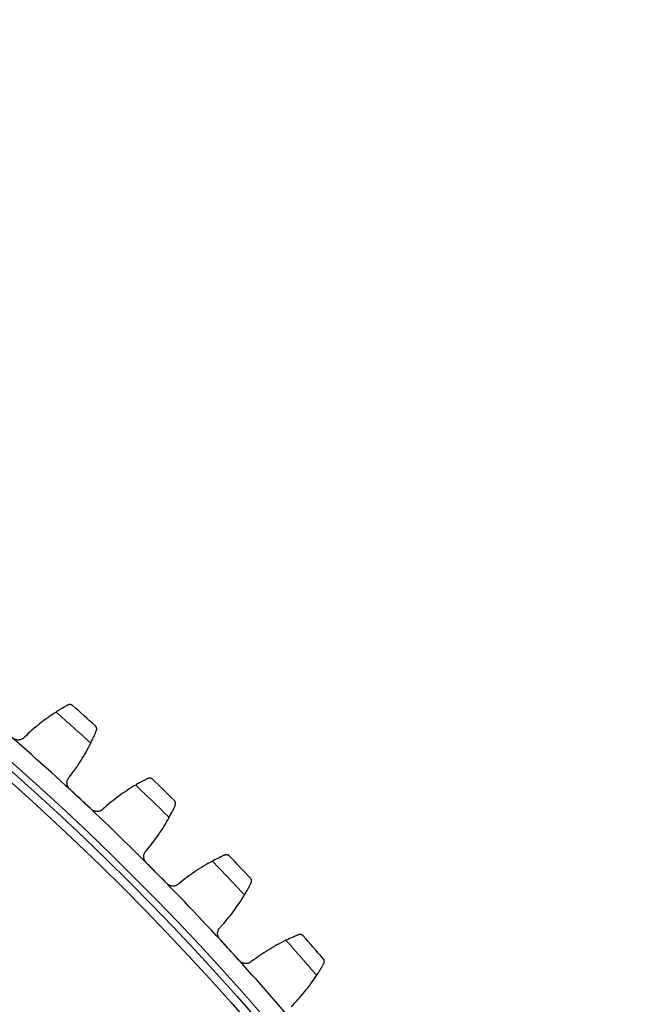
# Model space of a CAD drawing. Header units: inches. Extents: x 0 to 20790, y -12 to 14700.
# Tile 271 of 359: x 10380 to 10527, y 4089 to 4320. Entities that reach past the tile are written whole.
import ezdxf

# ---------------------------------------------------------------- set-up
doc = ezdxf.new("R2010")
doc.units = ezdxf.units.IN
doc.layers.add('1', color=7, linetype='Continuous', true_color=0xffffff)
doc.layers.add('254', color=7, linetype='Continuous', true_color=0xffffff)
doc.styles.add('latin_extended', font='simplex.shx')
doc.dimstyles.get("Standard").update_dxf_attribs({"dimtxt": 0.18, "dimasz": 0.18, "dimexe": 0.18, "dimexo": 0.0625, "dimgap": 0.09, "dimtad": 0, "dimtih": 1, "dimtoh": 1, "dimdec": 4, "dimzin": 0, "dimdsep": 46, "dimtxsty": 'Standard', "dimcen": 0.09, "dimadec": 0, "dimazin": 0, "dimtfac": 1, "dimtdec": 4, "dimtofl": 0, "dimtmove": 0, "dimatfit": 3, "dimfxl": 1, "dimtolj": 1, "dimtzin": 0, "dimarcsym": 0})

# ---------------------------------------------------------------- blocks, each defined once
blk = doc.blocks.new('_U2')
at = {"layer": '254', "color": 3, "linetype": 'Continuous', "lineweight": 13, "transparency": 16777216}
for p, q in [((11344.19, 6006), (12004.46, 6006)), ((11969.46, 5883.5), (11969.46, 3805.5)), ((10006.19, 3683), (12004.46, 3683))]:
    blk.add_line(p, q, dxfattribs=at)
at = {"layer": '254', "color": 3, "transparency": 16777216}
for points in [[(11989.87, 5883.5), (11949.04, 5883.5), (11969.46, 6006)], [(11949.04, 3805.5), (11989.87, 3805.5), (11969.46, 3683)]]:
    blk.add_solid(points, dxfattribs=at)
at = {"layer": 'Defpoints', "color": 0, "transparency": 16777216}
for p in [(11309.19, 6006), (9971.19, 3683), (11969.46, 3683)]:
    blk.add_point(p, dxfattribs=at)
at = {"layer": '254', "color": 2, "lineweight": 13, "transparency": 16777216, "insert": (11785.71, 4628.67), "char_height": 122.5, "attachment_point": 1, "rotation": 90, "style": 'latin_extended'}
blk.add_mtext('\\A1;2323', dxfattribs=at)

msp = doc.modelspace()

# ---------------------------------------------------------------- linework, layer by layer
at = {"layer": '1', "color": 110, "linetype": 'Continuous', "lineweight": 13}
for radius in [616.6, 458.862]:
    msp.add_circle((9971.186, 3683), radius, dxfattribs=at)
at = {"layer": '1', "color": 2, "linetype": 'Continuous', "lineweight": 25}
for radius in [615, 613, 461, 460, 458.594]:
    msp.add_circle((9971.186, 3683), radius, dxfattribs=at)
for radius, start, end in [(636, 47.831941, 48.473792), (621, 47.006369, 49.299363), (636, 45.538947, 46.180798), (621, 44.713376, 47.006369), (636, 43.245954, 43.887804), (621, 42.420382, 44.713376), (636, 40.95296, 41.594811), (621, 40.127389, 42.420382)]:
    msp.add_arc((9971.186, 3683), radius, start, end, dxfattribs=at)
at = {"layer": '1', "color": 110, "linetype": 'Continuous', "lineweight": 13}
for start, end in [(47.658506, 48.647227), (45.365512, 46.354233), (43.072518, 44.06124), (40.779525, 41.768246)]:
    msp.add_arc((9971.186, 3683), 632.294, start, end, dxfattribs=at)
at = {"layer": '1', "color": 2, "linetype": 'Continuous', "lineweight": 25}
for points, knots in [([(10391.685, 4159.271), (10391.608, 4159.228), (10391.524, 4159.182), (10391.346, 4159.083), (10391.157, 4158.977), (10390.948, 4158.857), (10390.811, 4158.778), (10390.783, 4158.762), (10390.727, 4158.729), (10390.698, 4158.713), (10390.612, 4158.662), (10390.554, 4158.628), (10390.377, 4158.524), (10390.256, 4158.452), (10390.007, 4158.303), (10389.88, 4158.226), (10389.685, 4158.106), (10389.619, 4158.065), (10389.519, 4158.003), (10389.486, 4157.982), (10389.419, 4157.94), (10389.385, 4157.919), (10389.215, 4157.812), (10389.077, 4157.725), (10388.938, 4157.636)], [0, 0, 0, 0, 0.125, 0.125, 0.25, 0.375, 0.375, 0.40625, 0.40625, 0.4375, 0.4375, 0.5, 0.5, 0.625, 0.625, 0.75, 0.75, 0.8125, 0.8125, 0.84375, 0.84375, 0.875, 0.875, 1, 1, 1, 1]), ([(10392.83, 4159.143), (10392.829, 4159.144), (10392.828, 4159.145), (10392.826, 4159.147), (10392.825, 4159.148), (10392.821, 4159.151), (10392.815, 4159.157), (10392.799, 4159.17), (10392.766, 4159.196), (10392.737, 4159.217), (10392.678, 4159.256), (10392.636, 4159.279), (10392.507, 4159.34), (10392.415, 4159.369), (10392.268, 4159.391), (10392.217, 4159.395), (10392.14, 4159.395), (10392.114, 4159.394), (10392.061, 4159.389), (10392.034, 4159.386), (10391.954, 4159.373), (10391.9, 4159.36), (10391.793, 4159.324), (10391.739, 4159.3), (10391.685, 4159.271)], [0, 0, 0, 0, 0.0039062, 0.0039062, 0.0078125, 0.0078125, 0.015625, 0.03125, 0.0625, 0.125, 0.125, 0.25, 0.25, 0.5, 0.5, 0.625, 0.625, 0.6875, 0.6875, 0.75, 0.75, 0.875, 0.875, 1, 1, 1, 1]), ([(10398.39, 4153.266), (10398.413, 4153.323), (10398.431, 4153.378), (10398.455, 4153.489), (10398.462, 4153.543), (10398.468, 4153.65), (10398.466, 4153.702), (10398.455, 4153.805), (10398.446, 4153.855), (10398.421, 4153.952), (10398.404, 4153.998), (10398.366, 4154.088), (10398.344, 4154.131), (10398.294, 4154.212), (10398.266, 4154.251), (10398.221, 4154.306), (10398.197, 4154.332), (10398.168, 4154.362), (10398.153, 4154.376), (10398.146, 4154.382), (10398.142, 4154.386), (10398.14, 4154.388), (10398.138, 4154.39)], [0, 0, 0, 0, 0.125, 0.125, 0.25, 0.25, 0.375, 0.375, 0.5, 0.5, 0.625, 0.625, 0.75, 0.75, 0.875, 0.875, 0.9375, 0.96875, 0.984375, 0.9921875, 0.9921875, 1, 1, 1, 1]), ([(10397.066, 4150.356), (10397.14, 4150.504), (10397.211, 4150.65), (10397.35, 4150.936), (10397.484, 4151.216), (10397.61, 4151.487), (10397.701, 4151.686), (10397.731, 4151.751), (10397.775, 4151.849), (10397.79, 4151.881), (10397.819, 4151.945), (10397.833, 4151.976), (10397.903, 4152.133), (10398.01, 4152.373), (10398.106, 4152.594), (10398.196, 4152.805), (10398.239, 4152.905), (10398.289, 4153.024), (10398.299, 4153.047), (10398.318, 4153.093), (10398.347, 4153.161), (10398.373, 4153.225), (10398.39, 4153.266)], [0, 0, 0, 0, 0.125, 0.125, 0.25, 0.375, 0.375, 0.4375, 0.4375, 0.46875, 0.46875, 0.5, 0.5, 0.625, 0.75, 0.75, 0.875, 0.875, 0.90625, 0.90625, 0.9375, 1, 1, 1, 1]), ([(10381.559, 4151.755), (10381.474, 4151.658), (10381.381, 4151.57), (10381.23, 4151.453), (10381.177, 4151.416), (10381.096, 4151.365), (10381.068, 4151.348), (10381.012, 4151.317), (10380.984, 4151.301), (10380.84, 4151.229), (10380.72, 4151.182), (10380.534, 4151.13), (10380.471, 4151.115), (10380.375, 4151.098), (10380.343, 4151.093), (10380.278, 4151.085), (10380.246, 4151.081), (10380.084, 4151.068), (10379.954, 4151.071), (10379.791, 4151.089), (10379.759, 4151.094), (10379.694, 4151.105), (10379.661, 4151.111), (10379.564, 4151.132), (10379.501, 4151.149), (10379.314, 4151.21), (10379.193, 4151.262), (10379.048, 4151.343), (10379.019, 4151.361), (10378.963, 4151.396), (10378.935, 4151.414), (10378.853, 4151.472), (10378.801, 4151.512), (10378.75, 4151.556)], [0, 0, 0, 0, 0.125, 0.125, 0.1875, 0.1875, 0.21875, 0.21875, 0.25, 0.25, 0.375, 0.375, 0.4375, 0.4375, 0.46875, 0.46875, 0.5, 0.5, 0.625, 0.625, 0.65625, 0.65625, 0.6875, 0.6875, 0.75, 0.75, 0.875, 0.875, 0.90625, 0.90625, 0.9375, 0.9375, 1, 1, 1, 1]), ([(10392.143, 4139.562), (10392.094, 4139.607), (10392.001, 4139.702), (10391.879, 4139.857), (10391.807, 4139.968), (10391.757, 4140.054), (10391.741, 4140.083), (10391.711, 4140.142), (10391.697, 4140.172), (10391.629, 4140.322), (10391.588, 4140.446), (10391.551, 4140.606), (10391.544, 4140.638), (10391.535, 4140.687), (10391.533, 4140.703), (10391.527, 4140.735), (10391.516, 4140.816), (10391.504, 4140.962), (10391.507, 4141.092), (10391.515, 4141.221), (10391.523, 4141.285), (10391.554, 4141.478), (10391.588, 4141.602), (10391.654, 4141.782), (10391.68, 4141.841), (10391.722, 4141.928), (10391.737, 4141.956), (10391.768, 4142.013), (10391.784, 4142.041), (10391.868, 4142.178), (10391.945, 4142.28), (10392.032, 4142.376)], [0, 0, 0, 0, 0.0625, 0.125, 0.1875, 0.1875, 0.21875, 0.21875, 0.25, 0.25, 0.375, 0.375, 0.40625, 0.40625, 0.421875, 0.421875, 0.4375, 0.5, 0.5625, 0.5625, 0.625, 0.625, 0.75, 0.75, 0.8125, 0.8125, 0.84375, 0.84375, 0.875, 0.875, 1, 1, 1, 1]), ([(10410.404, 4142.066), (10410.325, 4142.026), (10410.239, 4141.983), (10410.057, 4141.891), (10409.865, 4141.793), (10409.651, 4141.681), (10409.51, 4141.608), (10409.482, 4141.593), (10409.425, 4141.563), (10409.395, 4141.547), (10409.307, 4141.5), (10409.248, 4141.469), (10409.067, 4141.372), (10408.943, 4141.305), (10408.689, 4141.165), (10408.559, 4141.093), (10408.359, 4140.981), (10408.291, 4140.943), (10408.189, 4140.885), (10408.155, 4140.866), (10408.086, 4140.827), (10408.051, 4140.807), (10407.877, 4140.707), (10407.736, 4140.625), (10407.594, 4140.541)], [0, 0, 0, 0, 0.125, 0.125, 0.25, 0.375, 0.375, 0.40625, 0.40625, 0.4375, 0.4375, 0.5, 0.5, 0.625, 0.625, 0.75, 0.75, 0.8125, 0.8125, 0.84375, 0.84375, 0.875, 0.875, 1, 1, 1, 1]), ([(10411.543, 4141.892), (10411.542, 4141.893), (10411.541, 4141.894), (10411.539, 4141.896), (10411.538, 4141.897), (10411.534, 4141.9), (10411.528, 4141.906), (10411.512, 4141.92), (10411.481, 4141.948), (10411.453, 4141.969), (10411.395, 4142.011), (10411.355, 4142.036), (10411.228, 4142.102), (10411.137, 4142.134), (10410.991, 4142.162), (10410.94, 4142.168), (10410.863, 4142.171), (10410.837, 4142.171), (10410.784, 4142.169), (10410.757, 4142.167), (10410.677, 4142.157), (10410.622, 4142.146), (10410.513, 4142.114), (10410.459, 4142.093), (10410.404, 4142.066)], [0, 0, 0, 0, 0.0039063, 0.0039063, 0.0078125, 0.0078125, 0.015625, 0.03125, 0.0625, 0.125, 0.125, 0.25, 0.25, 0.5, 0.5, 0.625, 0.625, 0.6875, 0.6875, 0.75, 0.75, 0.875, 0.875, 1, 1, 1, 1]), ([(10415.424, 4132.943), (10415.504, 4133.088), (10415.581, 4133.23), (10415.73, 4133.51), (10415.876, 4133.786), (10416.012, 4134.051), (10416.112, 4134.246), (10416.144, 4134.31), (10416.192, 4134.406), (10416.208, 4134.437), (10416.239, 4134.5), (10416.255, 4134.531), (10416.331, 4134.684), (10416.448, 4134.92), (10416.552, 4135.137), (10416.651, 4135.344), (10416.698, 4135.443), (10416.752, 4135.559), (10416.763, 4135.582), (10416.784, 4135.628), (10416.815, 4135.694), (10416.845, 4135.757), (10416.863, 4135.798)], [0, 0, 0, 0, 0.125, 0.125, 0.25, 0.375, 0.375, 0.4375, 0.4375, 0.46875, 0.46875, 0.5, 0.5, 0.625, 0.75, 0.75, 0.875, 0.875, 0.90625, 0.90625, 0.9375, 1, 1, 1, 1]), ([(10416.863, 4135.798), (10416.889, 4135.853), (10416.908, 4135.908), (10416.937, 4136.017), (10416.946, 4136.071), (10416.956, 4136.178), (10416.957, 4136.23), (10416.95, 4136.333), (10416.943, 4136.383), (10416.921, 4136.481), (10416.907, 4136.528), (10416.872, 4136.619), (10416.852, 4136.663), (10416.805, 4136.747), (10416.779, 4136.786), (10416.735, 4136.843), (10416.713, 4136.87), (10416.685, 4136.901), (10416.67, 4136.916), (10416.664, 4136.922), (10416.66, 4136.926), (10416.658, 4136.928), (10416.656, 4136.931)], [0, 0, 0, 0, 0.125, 0.125, 0.25, 0.25, 0.375, 0.375, 0.5, 0.5, 0.625, 0.625, 0.75, 0.75, 0.875, 0.875, 0.9375, 0.96875, 0.984375, 0.9921875, 0.9921875, 1, 1, 1, 1]), ([(10399.985, 4134.961), (10399.896, 4134.867), (10399.8, 4134.783), (10399.644, 4134.672), (10399.59, 4134.638), (10399.507, 4134.59), (10399.479, 4134.574), (10399.421, 4134.545), (10399.392, 4134.53), (10399.245, 4134.464), (10399.124, 4134.422), (10398.936, 4134.377), (10398.873, 4134.365), (10398.776, 4134.352), (10398.743, 4134.348), (10398.678, 4134.342), (10398.646, 4134.34), (10398.483, 4134.334), (10398.354, 4134.341), (10398.192, 4134.366), (10398.16, 4134.372), (10398.095, 4134.386), (10398.063, 4134.393), (10397.967, 4134.418), (10397.904, 4134.438), (10397.72, 4134.506), (10397.601, 4134.563), (10397.46, 4134.65), (10397.432, 4134.668), (10397.377, 4134.706), (10397.35, 4134.725), (10397.27, 4134.786), (10397.219, 4134.829), (10397.17, 4134.874)], [0, 0, 0, 0, 0.125, 0.125, 0.1875, 0.1875, 0.21875, 0.21875, 0.25, 0.25, 0.375, 0.375, 0.4375, 0.4375, 0.46875, 0.46875, 0.5, 0.5, 0.625, 0.625, 0.65625, 0.65625, 0.6875, 0.6875, 0.75, 0.75, 0.875, 0.875, 0.90625, 0.90625, 0.9375, 0.9375, 1, 1, 1, 1]), ([(10410.072, 4122.354), (10410.025, 4122.401), (10409.937, 4122.5), (10409.82, 4122.66), (10409.753, 4122.773), (10409.707, 4122.861), (10409.692, 4122.891), (10409.665, 4122.951), (10409.651, 4122.982), (10409.59, 4123.134), (10409.553, 4123.26), (10409.523, 4123.421), (10409.517, 4123.453), (10409.511, 4123.502), (10409.508, 4123.518), (10409.505, 4123.551), (10409.496, 4123.633), (10409.491, 4123.779), (10409.498, 4123.908), (10409.512, 4124.037), (10409.522, 4124.101), (10409.561, 4124.292), (10409.599, 4124.415), (10409.673, 4124.592), (10409.701, 4124.65), (10409.747, 4124.735), (10409.763, 4124.763), (10409.796, 4124.818), (10409.813, 4124.845), (10409.902, 4124.979), (10409.983, 4125.078), (10410.074, 4125.17)], [0, 0, 0, 0, 0.0625, 0.125, 0.1875, 0.1875, 0.21875, 0.21875, 0.25, 0.25, 0.375, 0.375, 0.40625, 0.40625, 0.421875, 0.421875, 0.4375, 0.5, 0.5625, 0.5625, 0.625, 0.625, 0.75, 0.75, 0.8125, 0.8125, 0.84375, 0.84375, 0.875, 0.875, 1, 1, 1, 1]), ([(10429.55, 4123.906), (10429.549, 4123.907), (10429.548, 4123.908), (10429.546, 4123.911), (10429.545, 4123.912), (10429.542, 4123.915), (10429.536, 4123.921), (10429.521, 4123.936), (10429.491, 4123.964), (10429.463, 4123.987), (10429.407, 4124.031), (10429.368, 4124.057), (10429.244, 4124.128), (10429.154, 4124.164), (10429.009, 4124.198), (10428.959, 4124.206), (10428.882, 4124.212), (10428.856, 4124.213), (10428.803, 4124.213), (10428.776, 4124.212), (10428.695, 4124.206), (10428.641, 4124.197), (10428.531, 4124.169), (10428.475, 4124.15), (10428.42, 4124.125)], [0, 0, 0, 0, 0.0039063, 0.0039063, 0.0078125, 0.0078125, 0.015625, 0.03125, 0.0625, 0.125, 0.125, 0.25, 0.25, 0.5, 0.5, 0.625, 0.625, 0.6875, 0.6875, 0.75, 0.75, 0.875, 0.875, 1, 1, 1, 1]), ([(10428.42, 4124.125), (10428.338, 4124.089), (10428.251, 4124.049), (10428.066, 4123.965), (10427.87, 4123.874), (10427.651, 4123.771), (10427.508, 4123.703), (10427.479, 4123.69), (10427.421, 4123.662), (10427.391, 4123.647), (10427.301, 4123.604), (10427.24, 4123.575), (10427.056, 4123.485), (10426.929, 4123.423), (10426.669, 4123.294), (10426.537, 4123.227), (10426.332, 4123.123), (10426.263, 4123.088), (10426.159, 4123.034), (10426.124, 4123.016), (10426.053, 4122.98), (10426.018, 4122.961), (10425.84, 4122.869), (10425.696, 4122.793), (10425.551, 4122.715)], [0, 0, 0, 0, 0.125, 0.125, 0.25, 0.375, 0.375, 0.40625, 0.40625, 0.4375, 0.4375, 0.5, 0.5, 0.625, 0.625, 0.75, 0.75, 0.8125, 0.8125, 0.84375, 0.84375, 0.875, 0.875, 1, 1, 1, 1]), ([(10417.724, 4117.443), (10417.632, 4117.353), (10417.532, 4117.273), (10417.372, 4117.168), (10417.317, 4117.136), (10417.232, 4117.091), (10417.203, 4117.077), (10417.144, 4117.049), (10417.115, 4117.037), (10416.965, 4116.976), (10416.843, 4116.939), (10416.653, 4116.902), (10416.589, 4116.892), (10416.492, 4116.883), (10416.459, 4116.88), (10416.394, 4116.877), (10416.361, 4116.876), (10416.199, 4116.876), (10416.07, 4116.889), (10415.909, 4116.921), (10415.877, 4116.928), (10415.813, 4116.944), (10415.781, 4116.953), (10415.687, 4116.981), (10415.625, 4117.004), (10415.443, 4117.079), (10415.327, 4117.141), (10415.189, 4117.233), (10415.161, 4117.253), (10415.108, 4117.293), (10415.082, 4117.313), (10415.005, 4117.377), (10414.955, 4117.422), (10414.908, 4117.469)], [0, 0, 0, 0, 0.125, 0.125, 0.1875, 0.1875, 0.21875, 0.21875, 0.25, 0.25, 0.375, 0.375, 0.4375, 0.4375, 0.46875, 0.46875, 0.5, 0.5, 0.625, 0.625, 0.65625, 0.65625, 0.6875, 0.6875, 0.75, 0.75, 0.875, 0.875, 0.90625, 0.90625, 0.9375, 0.9375, 1, 1, 1, 1]), ([(10433.07, 4114.809), (10433.156, 4114.951), (10433.238, 4115.09), (10433.399, 4115.364), (10433.555, 4115.633), (10433.702, 4115.892), (10433.809, 4116.083), (10433.845, 4116.146), (10433.896, 4116.24), (10433.914, 4116.271), (10433.947, 4116.332), (10433.964, 4116.362), (10434.047, 4116.512), (10434.172, 4116.744), (10434.285, 4116.956), (10434.393, 4117.159), (10434.443, 4117.256), (10434.502, 4117.37), (10434.514, 4117.393), (10434.537, 4117.437), (10434.571, 4117.502), (10434.602, 4117.564), (10434.623, 4117.604)], [0, 0, 0, 0, 0.125, 0.125, 0.25, 0.375, 0.375, 0.4375, 0.4375, 0.46875, 0.46875, 0.5, 0.5, 0.625, 0.75, 0.75, 0.875, 0.875, 0.90625, 0.90625, 0.9375, 1, 1, 1, 1]), ([(10434.623, 4117.604), (10434.65, 4117.658), (10434.672, 4117.712), (10434.705, 4117.82), (10434.716, 4117.874), (10434.731, 4117.98), (10434.733, 4118.032), (10434.731, 4118.135), (10434.725, 4118.185), (10434.708, 4118.284), (10434.695, 4118.332), (10434.664, 4118.425), (10434.646, 4118.469), (10434.602, 4118.554), (10434.578, 4118.595), (10434.537, 4118.653), (10434.515, 4118.682), (10434.489, 4118.713), (10434.475, 4118.729), (10434.469, 4118.735), (10434.465, 4118.74), (10434.463, 4118.742), (10434.461, 4118.744)], [0, 0, 0, 0, 0.125, 0.125, 0.25, 0.25, 0.375, 0.375, 0.5, 0.5, 0.625, 0.625, 0.75, 0.75, 0.875, 0.875, 0.9375, 0.96875, 0.984375, 0.9921875, 0.9921875, 1, 1, 1, 1]), ([(10427.299, 4104.442), (10427.254, 4104.492), (10427.17, 4104.594), (10427.06, 4104.758), (10426.997, 4104.874), (10426.955, 4104.964), (10426.941, 4104.994), (10426.916, 4105.056), (10426.904, 4105.087), (10426.848, 4105.242), (10426.817, 4105.368), (10426.793, 4105.53), (10426.789, 4105.563), (10426.784, 4105.612), (10426.782, 4105.629), (10426.78, 4105.661), (10426.775, 4105.743), (10426.775, 4105.89), (10426.788, 4106.018), (10426.807, 4106.146), (10426.819, 4106.21), (10426.866, 4106.4), (10426.909, 4106.521), (10426.99, 4106.695), (10427.02, 4106.751), (10427.069, 4106.834), (10427.086, 4106.862), (10427.122, 4106.916), (10427.14, 4106.942), (10427.234, 4107.072), (10427.319, 4107.168), (10427.414, 4107.256)], [0, 0, 0, 0, 0.0625, 0.125, 0.1875, 0.1875, 0.21875, 0.21875, 0.25, 0.25, 0.375, 0.375, 0.40625, 0.40625, 0.421875, 0.421875, 0.4375, 0.5, 0.5625, 0.5625, 0.625, 0.625, 0.75, 0.75, 0.8125, 0.8125, 0.84375, 0.84375, 0.875, 0.875, 1, 1, 1, 1]), ([(10445.703, 4105.478), (10445.62, 4105.445), (10445.532, 4105.409), (10445.343, 4105.332), (10445.143, 4105.249), (10444.921, 4105.155), (10444.775, 4105.093), (10444.746, 4105.081), (10444.686, 4105.055), (10444.656, 4105.042), (10444.564, 4105.003), (10444.502, 4104.976), (10444.314, 4104.893), (10444.185, 4104.836), (10443.921, 4104.718), (10443.785, 4104.656), (10443.577, 4104.561), (10443.507, 4104.528), (10443.4, 4104.479), (10443.365, 4104.462), (10443.293, 4104.428), (10443.256, 4104.411), (10443.075, 4104.326), (10442.928, 4104.256), (10442.78, 4104.184)], [0, 0, 0, 0, 0.125, 0.125, 0.25, 0.375, 0.375, 0.40625, 0.40625, 0.4375, 0.4375, 0.5, 0.5, 0.625, 0.625, 0.75, 0.75, 0.8125, 0.8125, 0.84375, 0.84375, 0.875, 0.875, 1, 1, 1, 1]), ([(10446.824, 4105.214), (10446.823, 4105.215), (10446.822, 4105.217), (10446.82, 4105.219), (10446.819, 4105.22), (10446.816, 4105.223), (10446.81, 4105.23), (10446.796, 4105.245), (10446.767, 4105.274), (10446.74, 4105.298), (10446.686, 4105.344), (10446.648, 4105.372), (10446.527, 4105.448), (10446.438, 4105.488), (10446.295, 4105.527), (10446.245, 4105.537), (10446.168, 4105.547), (10446.142, 4105.549), (10446.09, 4105.551), (10446.063, 4105.551), (10445.982, 4105.547), (10445.927, 4105.541), (10445.815, 4105.518), (10445.759, 4105.501), (10445.703, 4105.478)], [0, 0, 0, 0, 0.0039062, 0.0039062, 0.0078125, 0.0078125, 0.015625, 0.03125, 0.0625, 0.125, 0.125, 0.25, 0.25, 0.5, 0.5, 0.625, 0.625, 0.6875, 0.6875, 0.75, 0.75, 0.875, 0.875, 1, 1, 1, 1]), ([(10434.749, 4099.229), (10434.653, 4099.143), (10434.55, 4099.067), (10434.386, 4098.969), (10434.33, 4098.939), (10434.243, 4098.897), (10434.213, 4098.884), (10434.153, 4098.859), (10434.123, 4098.848), (10433.972, 4098.793), (10433.847, 4098.761), (10433.657, 4098.731), (10433.592, 4098.724), (10433.495, 4098.719), (10433.462, 4098.718), (10433.397, 4098.717), (10433.364, 4098.718), (10433.202, 4098.724), (10433.073, 4098.742), (10432.914, 4098.78), (10432.883, 4098.788), (10432.819, 4098.807), (10432.788, 4098.817), (10432.694, 4098.85), (10432.633, 4098.874), (10432.454, 4098.957), (10432.341, 4099.023), (10432.207, 4099.121), (10432.18, 4099.142), (10432.128, 4099.184), (10432.103, 4099.205), (10432.029, 4099.272), (10431.981, 4099.319), (10431.936, 4099.368)], [0, 0, 0, 0, 0.125, 0.125, 0.1875, 0.1875, 0.21875, 0.21875, 0.25, 0.25, 0.375, 0.375, 0.4375, 0.4375, 0.46875, 0.46875, 0.5, 0.5, 0.625, 0.625, 0.65625, 0.65625, 0.6875, 0.6875, 0.75, 0.75, 0.875, 0.875, 0.90625, 0.90625, 0.9375, 0.9375, 1, 1, 1, 1]), ([(10451.64, 4098.714), (10451.67, 4098.767), (10451.693, 4098.82), (10451.731, 4098.927), (10451.744, 4098.98), (10451.763, 4099.085), (10451.768, 4099.137), (10451.769, 4099.24), (10451.766, 4099.291), (10451.752, 4099.39), (10451.742, 4099.439), (10451.714, 4099.532), (10451.697, 4099.577), (10451.658, 4099.664), (10451.635, 4099.706), (10451.596, 4099.766), (10451.576, 4099.795), (10451.55, 4099.828), (10451.537, 4099.844), (10451.531, 4099.851), (10451.528, 4099.855), (10451.526, 4099.857), (10451.524, 4099.86)], [0, 0, 0, 0, 0.125, 0.125, 0.25, 0.25, 0.375, 0.375, 0.5, 0.5, 0.625, 0.625, 0.75, 0.75, 0.875, 0.875, 0.9375, 0.96875, 0.984375, 0.9921875, 0.9921875, 1, 1, 1, 1]), ([(10449.977, 4095.983), (10450.068, 4096.121), (10450.156, 4096.257), (10450.328, 4096.524), (10450.494, 4096.787), (10450.652, 4097.041), (10450.766, 4097.227), (10450.804, 4097.289), (10450.86, 4097.38), (10450.878, 4097.41), (10450.914, 4097.47), (10450.932, 4097.5), (10451.021, 4097.646), (10451.155, 4097.872), (10451.277, 4098.08), (10451.392, 4098.279), (10451.447, 4098.373), (10451.51, 4098.485), (10451.523, 4098.507), (10451.548, 4098.551), (10451.584, 4098.615), (10451.618, 4098.675), (10451.64, 4098.714)], [0, 0, 0, 0, 0.125, 0.125, 0.25, 0.375, 0.375, 0.4375, 0.4375, 0.46875, 0.46875, 0.5, 0.5, 0.625, 0.75, 0.75, 0.875, 0.875, 0.90625, 0.90625, 0.9375, 1, 1, 1, 1])]:
    msp.add_open_spline(points, degree=3, knots=knots, dxfattribs=at)
for points in [[(10388.938, 4157.636), (10388.273, 4157.208), (10386.967, 4156.32), (10385.085, 4154.896), (10383.277, 4153.38), (10382.123, 4152.307), (10381.559, 4151.755)], [(10392.032, 4142.376), (10392.519, 4142.997), (10393.458, 4144.262), (10394.767, 4146.225), (10395.976, 4148.253), (10396.714, 4149.648), (10397.066, 4150.356)], [(10407.594, 4140.541), (10406.912, 4140.141), (10405.572, 4139.306), (10403.634, 4137.959), (10401.767, 4136.516), (10400.571, 4135.49), (10399.985, 4134.961)], [(10394.656, 4137.218), (10393.819, 4137.999), (10392.981, 4138.78), (10392.143, 4139.562)], [(10397.17, 4134.874), (10396.332, 4135.656), (10395.494, 4136.437), (10394.656, 4137.218)], [(10410.074, 4125.17), (10410.585, 4125.771), (10411.575, 4126.998), (10412.961, 4128.907), (10414.25, 4130.884), (10415.044, 4132.249), (10415.424, 4132.943)], [(10412.49, 4119.911), (10411.684, 4120.726), (10410.878, 4121.54), (10410.072, 4122.354)], [(10425.551, 4122.715), (10424.853, 4122.341), (10423.48, 4121.561), (10421.49, 4120.292), (10419.567, 4118.925), (10418.331, 4117.948), (10417.724, 4117.443)], [(10414.908, 4117.469), (10414.102, 4118.283), (10413.296, 4119.097), (10412.49, 4119.911)], [(10427.414, 4107.256), (10427.949, 4107.837), (10428.986, 4109.023), (10430.448, 4110.874), (10431.815, 4112.799), (10432.663, 4114.131), (10433.07, 4114.809)], [(10429.618, 4101.905), (10428.845, 4102.751), (10428.072, 4103.597), (10427.299, 4104.442)], [(10442.78, 4104.184), (10442.067, 4103.838), (10440.665, 4103.114), (10438.625, 4101.926), (10436.65, 4100.637), (10435.375, 4099.71), (10434.749, 4099.229)], [(10431.936, 4099.368), (10431.163, 4100.214), (10430.391, 4101.06), (10429.618, 4101.905)], [(10444.023, 4088.663), (10444.581, 4089.222), (10445.665, 4090.365), (10447.199, 4092.157), (10448.642, 4094.025), (10449.543, 4095.322), (10449.977, 4095.983)]]:
    msp.add_open_spline(points, degree=3, dxfattribs=at)

# ---------------------------------------------------------------- dimensions: what is measured, and where the dimension line sits
at = {"layer": '254', "color": 2, "linetype": 'Continuous', "lineweight": 13}
dim = msp.add_linear_dim(base=(11969.456, 3683), p1=(11309.186, 6006), p2=(9971.186, 3683), angle=90, dimstyle='Standard', override={"dimscale": 35, "dimtxt": 3.5, "dimasz": 3.5, "dimexe": 1, "dimexo": 1, "dimgap": 1.75, "dimtad": 1, "dimtih": 0, "dimtoh": 0, "dimdec": 2, "dimlfac": 1, "dimzin": 8, "dimdsep": 46, "dimlunit": 2, "dimtxsty": 'latin_extended', "dimsah": 1, "dimse1": 0, "dimse2": 0, "dimsd1": 0, "dimsd2": 0, "dimclrd": 3, "dimclre": 3, "dimclrt": 2, "dimtol": 0, "dimtm": -0.1, "dimtfac": 0.714286, "dimtdec": 3, "dimtofl": 1, "dimtmove": 0, "dimtzin": 8, "dimlwd": 13, "dimlwe": 13}, dxfattribs=at)
dim.commit()
dim.dimension.update_dxf_attribs({"geometry": '_U2', "text_midpoint": (11969.456, 4844.5), "dimtype": 160})

doc.saveas('drawing.dxf')
